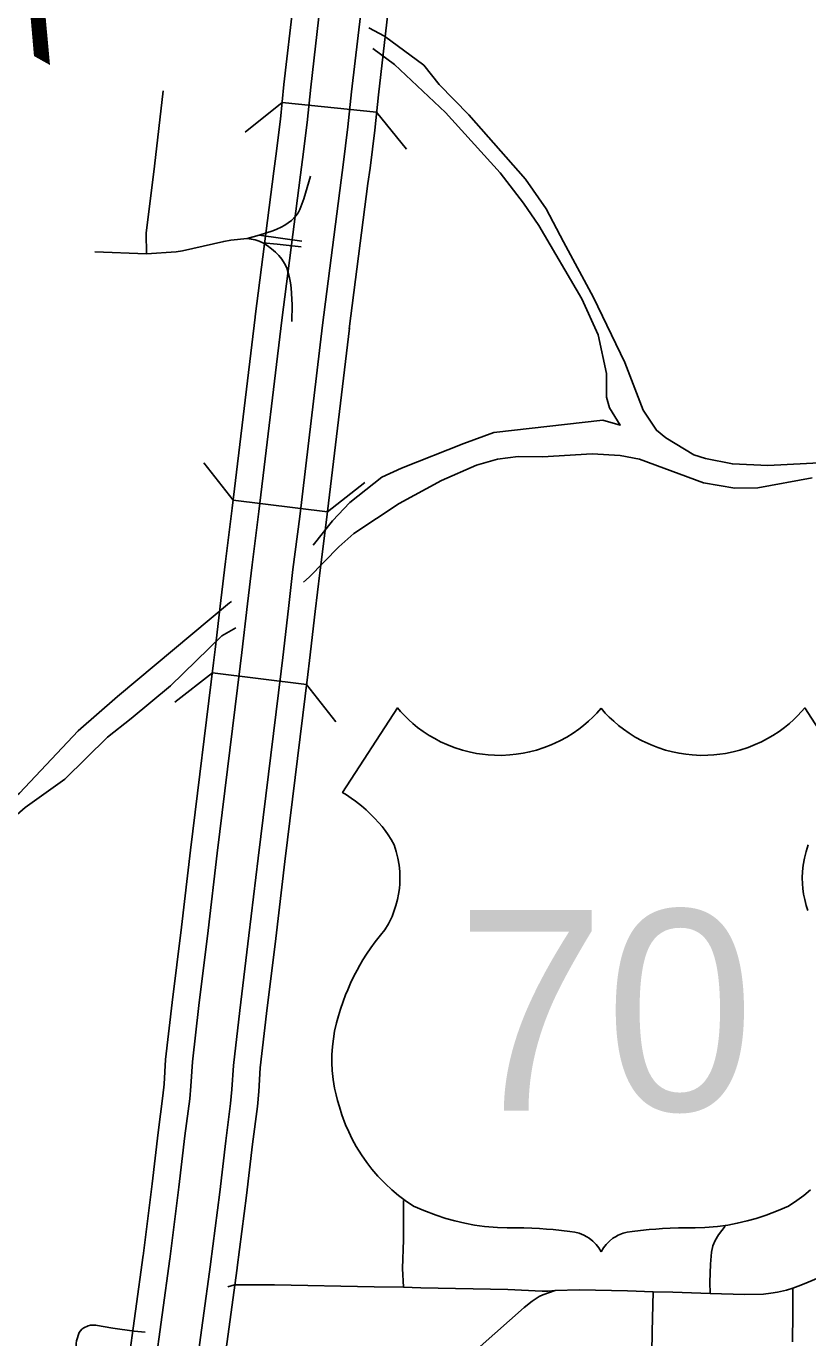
# Model space of a CAD drawing. Extents: x -19 to 366, y -4 to 359.
# Drawn here: x 151.042 to 151.509, y 188.145 to 188.929 of the extents above; entities that cross this region are included whole.
import ezdxf

# ---------------------------------------------------------------- set-up
doc = ezdxf.new("R2010")
doc.units = 0
for name, color, linetype in [('Level 15', 7, 'Continuous'), ('Level 22', 7, 'Continuous'), ('Level 33', 7, 'Continuous'), ('Level 35', 7, 'Continuous'), ('Level 36', 7, 'Continuous'), ('Level 60', 7, 'Continuous')]:
    doc.layers.add(name, color=color, linetype=linetype)

msp = doc.modelspace()

# ---------------------------------------------------------------- linework, layer by layer
at = {"layer": 'Level 15'}
for p, q in [((151.17848, 188.7551), (151.17851, 188.75537)), ((151.23489, 188.74837), (151.23486, 188.74811)), ((151.11155, 188.19404), (151.11151, 188.19369)), ((151.16784, 188.18627), (151.16788, 188.18661))]:
    msp.add_line(p, q, dxfattribs=at)
for points in [[(151.23834, 189.2647), (151.2547, 189.26635), (151.24599, 189.18208), (151.24401, 189.16234), (151.24265, 189.14708), (151.23724, 189.10396), (151.2352, 189.08448), (151.23325, 189.06891), (151.22649, 189.00602), (151.22508, 188.99557), (151.22313, 188.98472), (151.21748, 188.94152), (151.21178, 188.89247), (151.20961, 188.87153), (151.20685, 188.84931), (151.20566, 188.84017), (151.19447, 188.75331)], [(151.29587, 189.26862), (151.27968, 189.26863), (151.27049, 189.17959), (151.26852, 189.16001), (151.26713, 189.14446), (151.2617, 189.10114), (151.25966, 189.08167), (151.2577, 189.06607), (151.25093, 189.00307), (151.24941, 188.99175), (151.24747, 188.98094), (151.24191, 188.93851), (151.23625, 188.88979), (151.23408, 188.86875), (151.23128, 188.8462), (151.23008, 188.837), (151.21889, 188.75016)], [(151.23486, 188.74811), (151.24604, 188.83493), (151.24725, 188.84417), (151.25007, 188.86693), (151.25226, 188.88803), (151.25789, 188.93653), (151.26338, 188.97847), (151.26532, 188.98925), (151.26692, 189.00113), (151.2737, 189.06421), (151.27565, 189.07983), (151.2777, 189.0993), (151.28314, 189.14275), (151.28455, 189.15849), (151.2865, 189.17795), (151.29587, 189.26862)], [(151.17851, 188.75537), (151.1897, 188.84224), (151.19089, 188.85134), (151.19362, 188.87335), (151.19578, 188.89423), (151.2015, 188.9435), (151.20722, 188.98719), (151.20917, 188.99806), (151.2105, 189.00795), (151.21726, 189.07077), (151.2192, 189.08632), (151.22125, 189.1058), (151.22664, 189.1488), (151.22798, 189.16386), (151.22998, 189.18372), (151.23834, 189.2647)], [(151.11151, 188.19369), (151.11691, 188.23671), (151.12055, 188.26749), (151.12341, 188.28932), (151.12407, 188.29638), (151.12498, 188.31112), (151.12889, 188.34526), (151.13442, 188.39019), (151.13991, 188.43635), (151.15369, 188.5483), (151.15467, 188.55636), (151.15805, 188.58548), (151.16076, 188.60894), (151.16483, 188.64079), (151.17848, 188.7551)], [(151.19446, 188.7532), (151.18081, 188.63881), (151.17674, 188.607), (151.17404, 188.58363), (151.17065, 188.55446), (151.16967, 188.54635), (151.15589, 188.43442), (151.1504, 188.38826), (151.14487, 188.34336), (151.14102, 188.30971), (151.14012, 188.29513), (151.13941, 188.28752), (151.13652, 188.2655), (151.13289, 188.23476), (151.12748, 188.19169)], [(151.21891, 188.75028), (151.20524, 188.63579), (151.20118, 188.60403), (151.1985, 188.5808), (151.1951, 188.55155), (151.19411, 188.54336), (151.18033, 188.43146), (151.17484, 188.3853), (151.16932, 188.34045), (151.16556, 188.30755), (151.16467, 188.29321), (151.16388, 188.28476), (151.16096, 188.26246), (151.15733, 188.23179), (151.15191, 188.18862)], [(151.16788, 188.18661), (151.17331, 188.22984), (151.17693, 188.26047), (151.17988, 188.28296), (151.18073, 188.29196), (151.1816, 188.30614), (151.18531, 188.33855), (151.19083, 188.38337), (151.19631, 188.42952), (151.21009, 188.5414), (151.21109, 188.54965), (151.21449, 188.57895), (151.21716, 188.60208), (151.22122, 188.63382), (151.23489, 188.74837)], [(151.07635, 187.91357), (151.08266, 187.96232), (151.08375, 187.97358), (151.08718, 188.00068), (151.09013, 188.02718), (151.0919, 188.0398), (151.0933, 188.05435), (151.09505, 188.06765), (151.09836, 188.09594), (151.10166, 188.12252), (151.10232, 188.1271), (151.11155, 188.19404)], [(151.1275, 188.19183), (151.11826, 188.12486), (151.11762, 188.12039), (151.11435, 188.09401), (151.11103, 188.06567), (151.1093, 188.05253), (151.1079, 188.03791), (151.1061, 188.02517), (151.10317, 187.99878), (151.09975, 187.9718), (151.09866, 187.96051), (151.09231, 187.9115)], [(151.15189, 188.18847), (151.14264, 188.12142), (151.14202, 188.11712), (151.13879, 188.09106), (151.13546, 188.06263), (151.13377, 188.04975), (151.13235, 188.03502), (151.13054, 188.0221), (151.12762, 187.99588), (151.12422, 187.96906), (151.12313, 187.95774), (151.11673, 187.90834)], [(151.13269, 187.90627), (151.13913, 187.95593), (151.14023, 187.96727), (151.14361, 187.99397), (151.14651, 188.02009), (151.14834, 188.03312), (151.14977, 188.04793), (151.15144, 188.06065), (151.15477, 188.08913), (151.15798, 188.11498), (151.15858, 188.11918), (151.16784, 188.18627)]]:
    msp.add_lwpolyline(points, dxfattribs=at)
at = {"layer": 'Level 22'}
for points in [[(151.38549, 188.5211), (151.383, 188.5183), (151.38062, 188.51586), (151.37791, 188.51332), (151.37499, 188.51082), (151.37216, 188.50863), (151.36875, 188.50624), (151.36507, 188.50395), (151.36089, 188.50165), (151.35559, 188.49919), (151.35152, 188.49761), (151.34692, 188.49612), (151.34271, 188.49502), (151.33883, 188.49422), (151.33474, 188.4936), (151.33097, 188.49321), (151.32582, 188.49297), (151.32163, 188.49302), (151.31799, 188.49324), (151.31452, 188.49361), (151.311, 188.49414), (151.30658, 188.49504), (151.30249, 188.4961), (151.2975, 188.49773), (151.29328, 188.49939), (151.28945, 188.50115), (151.28594, 188.50299), (151.28269, 188.50489), (151.27906, 188.50728), (151.27575, 188.50972), (151.27288, 188.51205), (151.27046, 188.5142), (151.268, 188.51658), (151.26558, 188.51913), (151.26362, 188.52138), (151.23084, 188.47068), (151.23318, 188.46928), (151.23597, 188.46746), (151.23861, 188.46559), (151.24213, 188.46284), (151.24495, 188.46042), (151.24744, 188.45809), (151.24997, 188.45551), (151.25258, 188.45262), (151.25444, 188.45037), (151.25629, 188.44799), (151.25815, 188.44539), (151.25996, 188.44265), (151.26164, 188.43942), (151.26292, 188.43548), (151.26388, 188.43155), (151.2646, 188.42737), (151.265, 188.42349), (151.26513, 188.41973), (151.26504, 188.41622), (151.26481, 188.4134), (151.26434, 188.40995), (151.2637, 188.4067), (151.26279, 188.40319), (151.2618, 188.40011), (151.26045, 188.39664), (151.25832, 188.39217), (151.25613, 188.38866), (151.2535, 188.3855), (151.25029, 188.38138), (151.24769, 188.37777), (151.24525, 188.37415), (151.24302, 188.37061), (151.24115, 188.36743), (151.2395, 188.36446), (151.23766, 188.36091), (151.23567, 188.35679), (151.23389, 188.35274), (151.23267, 188.34973), (151.23122, 188.34587), (151.22962, 188.34115), (151.22835, 188.33723), (151.22716, 188.33294), (151.22606, 188.32796), (151.22533, 188.32353), (151.2248, 188.31891), (151.2245, 188.31387), (151.22448, 188.30914), (151.2247, 188.3045), (151.22526, 188.29906), (151.2261, 188.29391), (151.22695, 188.29), (151.22784, 188.28659), (151.22896, 188.28272), (151.23047, 188.2779), (151.23264, 188.27206), (151.2345, 188.26776), (151.23666, 188.26335), (151.23904, 188.25901), (151.24212, 188.25403), (151.24531, 188.24945), (151.2484, 188.24547), (151.25191, 188.24139), (151.25645, 188.23669), (151.26029, 188.23313), (151.26425, 188.22981)], [(151.38549, 188.5211), (151.38798, 188.5183), (151.39036, 188.51586), (151.39306, 188.51332), (151.39599, 188.51082), (151.39881, 188.50863), (151.40223, 188.50624), (151.4059, 188.50395), (151.41008, 188.50165), (151.41539, 188.49919), (151.41946, 188.49761), (151.42406, 188.49612), (151.42827, 188.49502), (151.43215, 188.49422), (151.43624, 188.4936), (151.44, 188.49321), (151.44516, 188.49297), (151.44934, 188.49302), (151.45299, 188.49324), (151.45646, 188.49361), (151.45997, 188.49414), (151.4644, 188.49504), (151.46849, 188.4961), (151.47348, 188.49773), (151.47769, 188.49939), (151.48152, 188.50115), (151.48504, 188.50299), (151.48828, 188.50489), (151.49191, 188.50728), (151.49523, 188.50972), (151.4981, 188.51205), (151.50051, 188.5142), (151.50298, 188.51658), (151.50539, 188.51913), (151.50735, 188.52138), (151.54014, 188.47068)], [(151.50933, 188.43942), (151.50806, 188.43548), (151.50709, 188.43155), (151.50637, 188.42737), (151.50598, 188.42349), (151.50585, 188.41973), (151.50594, 188.41622), (151.50617, 188.4134), (151.50664, 188.40995), (151.50728, 188.4067), (151.50818, 188.40319), (151.50918, 188.40011)], [(151.26425, 188.22981), (151.26836, 188.2267), (151.2733, 188.22348), (151.2795, 188.2207), (151.28676, 188.21792), (151.29268, 188.21599), (151.29801, 188.21451), (151.30404, 188.21312), (151.3097, 188.21208), (151.31579, 188.21124), (151.32345, 188.21058), (151.32931, 188.21038), (151.33433, 188.2104), (151.33921, 188.21035), (151.34409, 188.2102), (151.34872, 188.20997), (151.35276, 188.2097), (151.35674, 188.20936), (151.36183, 188.20883), (151.36681, 188.20822), (151.3698, 188.2078), (151.37227, 188.20731), (151.37525, 188.20607), (151.37696, 188.20513), (151.37845, 188.20415), (151.3805, 188.2025), (151.38245, 188.20051), (151.38404, 188.19847), (151.38549, 188.1961)], [(151.50673, 188.22981), (151.50262, 188.2267), (151.49768, 188.22348), (151.49147, 188.2207), (151.48422, 188.21792), (151.47829, 188.21599), (151.47296, 188.21451), (151.46693, 188.21312), (151.46128, 188.21208), (151.45519, 188.21124), (151.44753, 188.21058), (151.44166, 188.21038), (151.43664, 188.2104), (151.43177, 188.21035), (151.42688, 188.2102), (151.42225, 188.20997), (151.41821, 188.2097), (151.41423, 188.20936), (151.40914, 188.20883), (151.40416, 188.20822), (151.40118, 188.2078), (151.39871, 188.20731), (151.39572, 188.20607), (151.39402, 188.20513), (151.39252, 188.20415), (151.39048, 188.2025), (151.38853, 188.20051), (151.38693, 188.19847), (151.38549, 188.1961)], [(151.51069, 188.23313), (151.50673, 188.22981)]]:
    msp.add_lwpolyline(points, dxfattribs=at)
at = {"layer": 'Level 33'}
for points in [[(151.12353, 188.8903), (151.11824, 188.84523), (151.11328, 188.80519), (151.11351, 188.7929)], [(151.21175, 188.83938), (151.20764, 188.82577), (151.20522, 188.81933), (151.20428, 188.81751), (151.2031, 188.81581), (151.20175, 188.81426), (151.20023, 188.81287), (151.19633, 188.81012), (151.19401, 188.80875), (151.19158, 188.80758), (151.18905, 188.80662), (151.18093, 188.80413)], [(151.18093, 188.80413), (151.17379, 188.80203)], [(151.20647, 188.80045), (151.18093, 188.80413)], [(151.17379, 188.80203), (151.16395, 188.80102), (151.15973, 188.80031), (151.13508, 188.79465), (151.13123, 188.79411), (151.11351, 188.7929)], [(151.18311, 188.79944), (151.1809, 188.80043), (151.17858, 188.80119), (151.17622, 188.80173), (151.17379, 188.80203)], [(151.20054, 188.75247), (151.20065, 188.76245), (151.20002, 188.77252), (151.19966, 188.77558), (151.19912, 188.7786), (151.19837, 188.78158), (151.19743, 188.78451), (151.1961, 188.78716), (151.19448, 188.78966), (151.19271, 188.79187), (151.19073, 188.7939), (151.18835, 188.79596), (151.18581, 188.79781), (151.18311, 188.79944)], [(151.20601, 188.797), (151.1918, 188.79866), (151.18311, 188.79944)], [(151.11351, 188.7929), (151.08259, 188.79399)], [(151.63246, 188.24293), (151.63037, 188.23667), (151.62929, 188.23485), (151.62715, 188.23207), (151.62536, 188.23016), (151.62335, 188.22843), (151.62107, 188.22687), (151.61699, 188.22463), (151.61265, 188.22255), (151.53008, 188.18663), (151.50795, 188.17735), (151.50339, 188.17553), (151.5001, 188.17444)], [(151.26726, 188.22668), (151.26721, 188.20331), (151.26678, 188.18609), (151.26726, 188.17493)], [(151.45973, 188.21146), (151.45581, 188.20632), (151.45371, 188.20277), (151.45238, 188.19968), (151.45157, 188.19592), (151.45084, 188.18875), (151.45053, 188.17785), (151.45082, 188.17109)], [(151.16628, 188.17639), (151.16215, 188.17511)], [(151.26726, 188.17493), (151.24972, 188.17516), (151.19022, 188.17639), (151.16628, 188.17639)], [(151.35807, 188.17294), (151.35382, 188.17264), (151.35026, 188.17262), (151.32973, 188.17356), (151.27771, 188.17456), (151.26726, 188.17493)], [(151.35807, 188.17294), (151.35071, 188.17033), (151.34837, 188.16931), (151.34426, 188.16657), (151.3395, 188.16278), (151.27815, 188.10831), (151.27283, 188.10345), (151.26563, 188.09638)], [(151.37257, 188.17344), (151.35807, 188.17294)], [(151.41669, 188.17214), (151.40137, 188.17275), (151.37257, 188.17344)], [(151.41558, 188.12272), (151.41595, 188.14833), (151.41669, 188.17214)], [(151.45082, 188.17109), (151.4283, 188.17194), (151.41669, 188.17214)], [(151.5001, 188.17444), (151.4964, 188.17322), (151.49094, 188.17197), (151.48698, 188.17127), (151.48261, 188.17085), (151.47121, 188.17056), (151.45082, 188.17109)], [(151.5001, 188.17444), (151.50018, 188.1591), (151.4999, 188.14228)], [(151.11274, 188.14798), (151.10614, 188.14862), (151.09351, 188.15046), (151.08309, 188.15229), (151.08155, 188.15231), (151.08004, 188.15214), (151.07858, 188.15176), (151.07598, 188.15064)], [(151.07598, 188.15064), (151.07492, 188.14987), (151.07405, 188.1489), (151.07337, 188.14777), (151.07174, 188.14291), (151.07148, 188.14135), (151.07115, 188.1134), (151.07117, 188.0947), (151.07129, 188.08975), (151.07157, 188.07797), (151.07159, 188.06471), (151.07201, 188.04593)]]:
    msp.add_lwpolyline(points, dxfattribs=at)
at = {"layer": 'Level 35'}
for points in [[(151.44802, 188.67055), (151.44097, 188.67269), (151.4243, 188.68279), (151.41872, 188.68743), (151.41073, 188.69942), (151.3996, 188.72787), (151.38088, 188.76681), (151.36303, 188.80006), (151.35262, 188.81979), (151.34036, 188.83758), (151.3063, 188.87601), (151.28872, 188.89408), (151.27942, 188.90566), (151.25598, 188.92304), (151.24646, 188.92811)], [(151.24894, 188.91562), (151.26198, 188.90607), (151.29244, 188.87744), (151.32513, 188.84126), (151.33911, 188.82312), (151.34826, 188.80982), (151.37389, 188.7659), (151.38376, 188.74445), (151.38873, 188.72138), (151.3888, 188.70714), (151.39043, 188.70071), (151.39688, 188.6904), (151.38659, 188.69342), (151.32135, 188.686), (151.30328, 188.67955), (151.26604, 188.66474), (151.25439, 188.65937), (151.23515, 188.64416), (151.22474, 188.63331), (151.2133, 188.61865)], [(151.2074, 188.59662), (151.21077, 188.5996), (151.22863, 188.61763), (151.23757, 188.6256), (151.26472, 188.64363), (151.29004, 188.65744), (151.31091, 188.66642), (151.32354, 188.67009), (151.33583, 188.67167), (151.35042, 188.6714), (151.38014, 188.67334), (151.39683, 188.67235), (151.40843, 188.67012), (151.44678, 188.6559), (151.46541, 188.65267)], [(151.51989, 188.66803), (151.48524, 188.66638), (151.464, 188.66727), (151.44802, 188.67055)], [(151.46541, 188.65267), (151.47923, 188.65296), (151.51172, 188.65894)], [(151.16449, 188.58499), (151.16311, 188.58418), (151.09612, 188.52811), (151.07262, 188.50769), (151.03749, 188.47031), (151.0248, 188.4596), (150.99693, 188.44004), (150.9767, 188.42728), (150.94505, 188.39681), (150.92888, 188.37957), (150.89667, 188.33808), (150.88887, 188.32975), (150.87338, 188.31671), (150.85646, 188.29908), (150.83665, 188.2736)], [(150.83665, 188.2736), (150.82778, 188.26183), (150.79446, 188.22924), (150.75435, 188.18473), (150.75297, 188.17711), (150.74361, 188.15032), (150.75617, 188.15761), (150.76196, 188.16209), (150.77827, 188.18237), (150.8317, 188.2545), (150.88643, 188.3183), (150.9316, 188.36538), (150.95247, 188.3848), (150.97954, 188.40663), (150.99071, 188.41788), (151.04106, 188.46183), (151.06462, 188.47865), (151.09031, 188.50387), (151.10432, 188.51498), (151.12783, 188.53446), (151.15855, 188.56453), (151.16698, 188.5692)]]:
    msp.add_lwpolyline(points, dxfattribs=at)
at = {"layer": 'Level 36'}
for p, q in [((151.19466, 188.88348), (151.17261, 188.86556)), ((151.25118, 188.87763), (151.19466, 188.88348)), ((151.25118, 188.87763), (151.26909, 188.85558)), ((151.1654, 188.64551), (151.1479, 188.6679)), ((151.22179, 188.6386), (151.24417, 188.6561)), ((151.1654, 188.64551), (151.22179, 188.6386)), ((151.15296, 188.54234), (151.13056, 188.52486)), ((151.20935, 188.5354), (151.15296, 188.54234)), ((151.20935, 188.5354), (151.22683, 188.51301))]:
    msp.add_line(p, q, dxfattribs=at)
at = {"layer": 'Level 60'}
for points in [[(154.11585, 1.87092), (153.9063, 10.48743), (153.69602, 19.10409), (153.48501, 27.72087), (153.27327, 36.3378), (153.0608, 44.95486), (152.84759, 53.57206), (152.63366, 62.1894), (152.419, 70.80688), (152.20362, 79.42449), (151.98751, 88.04225), (151.77068, 96.66014), (151.55312, 105.27817), (151.33484, 113.89634), (151.11584, 122.51465), (150.89612, 131.13311), (150.67568, 139.7517), (150.45452, 148.37043), (150.23264, 156.98931), (150.01005, 165.60832), (149.78674, 174.22748), (149.56272, 182.84677), (149.33799, 191.46621), (149.11254, 200.0858), (148.88638, 208.70552), (148.65952, 217.32539), (148.43194, 225.9454), (148.20366, 234.56555), (147.97466, 243.18584), (147.74497, 251.80628), (147.51457, 260.42687), (147.28346, 269.04759), (147.05165, 277.66846), (146.81914, 286.28948), (146.58593, 294.91064), (146.35202, 303.53194), (146.11742, 312.15339), (145.88211, 320.77499), (145.64611, 329.39673), (145.40941, 338.01861), (145.17202, 346.64065)], [(0, 180.89994), (7.12284, 180.90436), (14.24566, 180.9176), (21.36847, 180.93968), (28.49124, 180.97058), (35.61397, 181.01031), (42.73664, 181.05888), (49.85925, 181.11627), (56.98178, 181.18249), (64.10422, 181.25754), (71.22656, 181.34142), (78.3488, 181.43413), (85.47091, 181.53567), (92.5929, 181.64603), (99.71474, 181.76523), (106.83643, 181.89325), (113.95795, 182.0301), (121.0793, 182.17578), (128.20046, 182.33029), (135.32143, 182.49362), (142.44218, 182.66579), (149.56272, 182.84677), (156.68303, 183.03659), (163.8031, 183.23523), (170.92291, 183.4427), (178.04247, 183.65899), (185.16175, 183.88411), (192.28074, 184.11805), (199.39944, 184.36082), (206.51784, 184.61242), (213.63591, 184.87283), (220.75366, 185.14207), (227.87107, 185.42014), (234.98813, 185.70702), (242.10483, 186.00273), (249.22115, 186.30726), (256.33709, 186.62061), (263.45264, 186.94279), (270.56779, 187.27378), (277.68251, 187.61359), (284.79682, 187.96222), (291.91068, 188.31967), (299.02409, 188.68594), (306.13705, 189.06103), (313.24954, 189.44494), (320.36154, 189.83766), (327.47305, 190.23919), (334.58406, 190.64954), (341.69455, 191.06871)]]:
    msp.add_spline(points, degree=3, dxfattribs=at)

# ---------------------------------------------------------------- texts
at = {"layer": 'Level 22'}
msp.add_text('70', height=0.12, dxfattribs=at).set_placement((151.29875, 188.28049))
at = {"layer": 'Level 35'}
msp.add_text('Creek', height=0.08, rotation=330.67636, dxfattribs=at).set_placement((150.80691, 189.04561))

doc.saveas('drawing.dxf')
